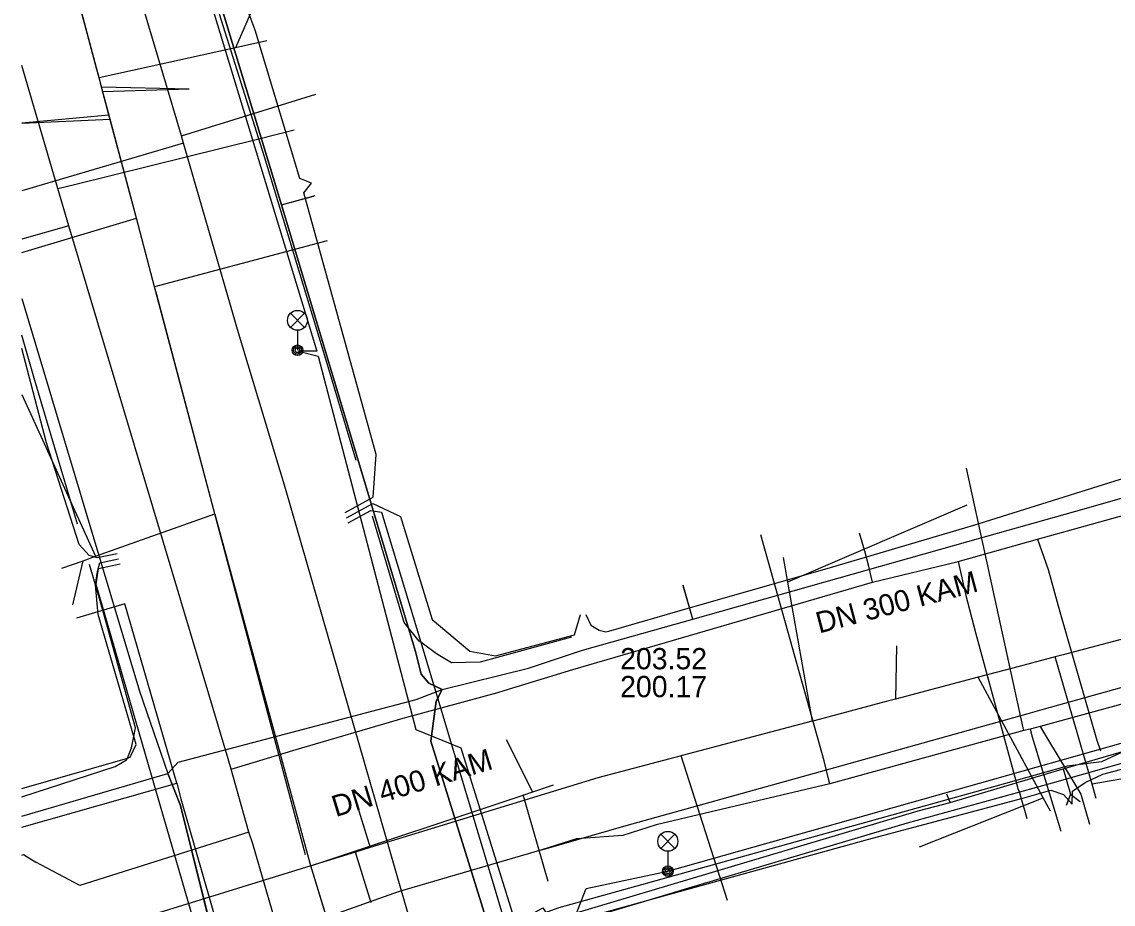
# Model space of a CAD drawing. Extents: x -595540 to -593988, y -1160850 to -1159202.
# Drawn here: x -595539.58 to -595498.49, y -1160726.97 to -1160693.75 of the extents above; entities that cross this region are included whole.
import ezdxf

# ---------------------------------------------------------------- set-up
doc = ezdxf.new("R2010")
doc.units = 0
for name, color, linetype in [('BKOM-ODVODNENI_trasa sítě', 7, 'Continuous'), ('BVK-JEDNOTNA_popisy', 7, 'Continuous'), ('BVK-JEDNOTNA_trasa sítě', 7, 'Continuous'), ('BVK-VODOVOD_trasa sítě', 7, 'Continuous'), ('BVK-VODOVOD_trasa zrušené sítě', 7, 'Continuous'), ('CETIN_kabel podzemní', 7, 'Continuous'), ('DESTOVA_trasa neprovozované sítě', 7, 'Continuous'), ('DSP-SDEL-VODAFONE_kabel', 7, 'Continuous'), ('EON-NN_kabel', 7, 'Continuous'), ('EON-NN_kabel zrušené sítě', 7, 'Continuous'), ('INNOGY-STL_trasa sítě', 7, 'Continuous'), ('JEDNOTNA_trasa neprovozované sítě', 7, 'Continuous'), ('QUANTCOM_kabel', 7, 'Continuous'), ('TSB_kabel VO', 7, 'Continuous'), ('TSB_lampy VO', 7, 'Continuous')]:
    doc.layers.add(name, color=color, linetype=linetype)

msp = doc.modelspace()

# ---------------------------------------------------------------- linework, layer by layer
at = {"layer": 'BKOM-ODVODNENI_trasa sítě'}
for points in [[(-595528.9, -1160725.11), (-595532.309, -1160712.28), (-595534.582, -1160703.725), (-595535.268, -1160701.142), (-595536.259, -1160697.411), (-595536.532, -1160696.387), (-595536.673, -1160695.853), (-595537.674, -1160692.086), (-595538.344, -1160689.565), (-595538.624, -1160688.51), (-595539.07, -1160686.83), (-595539.58, -1160685.211)], [(-595533.28, -1160696.28), (-595536.53, -1160696.39)], [(-595539.58, -1160697.564), (-595536.26, -1160697.41)], [(-595506.65, -1160717.25), (-595506.69, -1160719.26)], [(-595521.34, -1160720.77), (-595520.35, -1160722.74)], [(-595528.697, -1160725.524), (-595520.709, -1160722.863), (-595520.348, -1160722.743), (-595519.56, -1160722.48)], [(-595519.77, -1160726.12), (-595520.71, -1160722.86)], [(-595528.697, -1160725.524), (-595535.44, -1160727.61), (-595536.936, -1160727.501)], [(-595522.783, -1160744.908), (-595522.881, -1160744.586), (-595526.55, -1160732.564), (-595526.867, -1160731.521), (-595528.697, -1160725.524)]]:
    msp.add_lwpolyline(points, dxfattribs=at)
at = {"layer": 'BVK-JEDNOTNA_popisy'}
msp.add_line((-595517.055, -1160718.252), (-595517.055, -1160718.252), dxfattribs=at)
at = {"layer": 'BVK-JEDNOTNA_trasa sítě'}
for points in [[(-595528.697, -1160725.524), (-595532.304, -1160712.297), (-595532.309, -1160712.28), (-595534.503, -1160704.024), (-595534.582, -1160703.725), (-595535.268, -1160701.142), (-595535.291, -1160701.057), (-595536.3, -1160697.258), (-595536.577, -1160696.215), (-595536.673, -1160695.853), (-595536.754, -1160695.548), (-595537.645, -1160692.194), (-595537.674, -1160692.086), (-595538.303, -1160689.72), (-595538.344, -1160689.565), (-595538.567, -1160688.724), (-595538.624, -1160688.51), (-595539.07, -1160686.83)], [(-595494.68, -1160716.07), (-595495.966, -1160716.411), (-595496.274, -1160716.492), (-595497.474, -1160716.81), (-595497.87, -1160716.915), (-595500.374, -1160717.578), (-595500.673, -1160717.657), (-595502.269, -1160718.08), (-595503.574, -1160718.426), (-595506.687, -1160719.25), (-595507.035, -1160719.342), (-595509.751, -1160720.062), (-595509.828, -1160720.082), (-595514.72, -1160721.378), (-595514.758, -1160721.388), (-595517.9, -1160722.22)], [(-595517.9, -1160722.22), (-595526.468, -1160724.842), (-595527.013, -1160725.009), (-595528.697, -1160725.524)], [(-595528.697, -1160725.524), (-595535.44, -1160727.61), (-595536.342, -1160727.535)], [(-595516.4, -1160765.83), (-595517.217, -1160763.15), (-595517.239, -1160763.077), (-595517.432, -1160762.446), (-595517.516, -1160762.172), (-595519.849, -1160754.523), (-595519.89, -1160754.39), (-595520.181, -1160753.438), (-595520.325, -1160752.965), (-595522.077, -1160747.223), (-595522.078, -1160747.221), (-595522.783, -1160744.908), (-595522.881, -1160744.586), (-595522.905, -1160744.506), (-595523.206, -1160743.522), (-595526.425, -1160732.97), (-595526.734, -1160731.956), (-595528.697, -1160725.524)]]:
    msp.add_lwpolyline(points, dxfattribs=at)
at = {"layer": 'BVK-VODOVOD_trasa sítě'}
for p, q in [((-595533.57, -1160698.04), (-595528.512, -1160696.478)), ((-595533.49, -1160698.316), (-595539.58, -1160700.117)), ((-595520, -1160724.93), (-595524.9, -1160726.36)), ((-595524.9, -1160726.36), (-595525.285, -1160726.474)), ((-595525.582, -1160726.566), (-595534.82, -1160729.84)), ((-595525.285, -1160726.474), (-595525.582, -1160726.565)), ((-595525.199, -1160726.767), (-595525.285, -1160726.474))]:
    msp.add_line(p, q, dxfattribs=at)
for points in [[(-595525.285, -1160726.474), (-595529.65, -1160711.32), (-595531.46, -1160705.33), (-595531.72, -1160704.42), (-595533.49, -1160698.316), (-595533.57, -1160698.04), (-595535.54, -1160691.41), (-595536.028, -1160689.784), (-595536.33, -1160688.75), (-595536.84, -1160687.03), (-595538.371, -1160681.961), (-595538.42, -1160681.8), (-595539.58, -1160677.842)], [(-595456.414, -1160707.999), (-595460.548, -1160709.135), (-595462.706, -1160709.715), (-595465.721, -1160710.544), (-595467.427, -1160711.014), (-595475.1, -1160713.11), (-595477.504, -1160713.762), (-595478.165, -1160713.949), (-595479.618, -1160714.355), (-595486.735, -1160716.297), (-595488.954, -1160716.914), (-595490.189, -1160717.255), (-595501.246, -1160720.279), (-595501.62, -1160720.379), (-595501.86, -1160720.436), (-595509.16, -1160722.44), (-595515.7, -1160723.98), (-595516.95, -1160724.38), (-595518.694, -1160724.511), (-595520, -1160724.93)], [(-595501.86, -1160720.436), (-595501.877, -1160720.333), (-595504.014, -1160710.56)], [(-595509.16, -1160722.44), (-595509.2, -1160722.3), (-595509.379, -1160721.573), (-595511.753, -1160713.068)], [(-595501.62, -1160720.379), (-595501.54, -1160720.67), (-595500.462, -1160724.221)], [(-595501.246, -1160720.279), (-595501.12, -1160720.49), (-595499.712, -1160722.83), (-595499.382, -1160723.963)], [(-595518.005, -1160750.827), (-595521.24, -1160740.25), (-595524.19, -1160730.225), (-595525.198, -1160726.766)]]:
    msp.add_lwpolyline(points, dxfattribs=at)
at = {"layer": 'BVK-VODOVOD_trasa zrušené sítě'}
msp.add_lwpolyline([(-595520, -1160724.93), (-595516.824, -1160724.014), (-595509.285, -1160721.91), (-595501.698, -1160719.792), (-595501.082, -1160719.62), (-595489.194, -1160716.302), (-595486.808, -1160715.636), (-595480.952, -1160714.001), (-595479.898, -1160713.707), (-595477.635, -1160713.075), (-595475.35, -1160712.437), (-595467.604, -1160710.275), (-595466.302, -1160709.912), (-595462.871, -1160708.954), (-595461.346, -1160708.528), (-595456.632, -1160707.212)], dxfattribs=at)
at = {"layer": 'CETIN_kabel podzemní'}
for points in [[(-595534.09, -1160686.5), (-595529.81, -1160700.64)], [(-595529.81, -1160700.64), (-595528.6, -1160700.31)], [(-595529.81, -1160700.64), (-595524.76, -1160717.46), (-595524.55, -1160718.31), (-595524.26, -1160718.65), (-595523.75, -1160718.89)], [(-595539.58, -1160704.173), (-595535.15, -1160718.95), (-595534.08, -1160722.05), (-595533.6, -1160723.26), (-595531.81, -1160730.43), (-595531.67, -1160730.95), (-595531, -1160733.35), (-595528.13, -1160743.41), (-595527.09, -1160747.12), (-595526.42, -1160749.38)], [(-595514.32, -1160716.24), (-595503.97, -1160713.31), (-595499.9, -1160712.17), (-595489.25, -1160709.14)], [(-595514.32, -1160716.24), (-595514.68, -1160714.99)], [(-595533.75, -1160722.41), (-595535.7, -1160715.66), (-595537.52, -1160716.2)], [(-595520.51, -1160718.08), (-595518.47, -1160717.41), (-595514.32, -1160716.24)], [(-595523.75, -1160718.89), (-595520.51, -1160718.08)], [(-595500.38, -1160721.87), (-595488.85, -1160718.51)], [(-595523.75, -1160718.89), (-595523.98, -1160719.33), (-595524.18, -1160720.83), (-595522.05, -1160727.68), (-595521.71, -1160728.67)], [(-595504.63, -1160723.14), (-595500.38, -1160721.87)], [(-595500.38, -1160721.87), (-595500.1, -1160722.83)], [(-595539.58, -1160724.071), (-595533.75, -1160722.41)], [(-595533.75, -1160722.41), (-595533.59, -1160723), (-595531.38, -1160730.69), (-595530.57, -1160733.5), (-595523.29, -1160758.75)], [(-595504.63, -1160723.14), (-595504.76, -1160722.83)], [(-595500.1, -1160722.83), (-595500.26, -1160723.26)], [(-595500.1, -1160722.83), (-595499.74, -1160723.11)], [(-595521.71, -1160728.67), (-595521.57, -1160728.15), (-595505.83, -1160723.45), (-595504.63, -1160723.14)]]:
    msp.add_lwpolyline(points, dxfattribs=at)
at = {"layer": 'DESTOVA_trasa neprovozované sítě'}
for p, q in [((-595530.89, -1160693.26), (-595531.53, -1160694.726)), ((-595533.28, -1160696.28), (-595536.577, -1160696.215)), ((-595539.58, -1160697.55), (-595536.3, -1160697.258)), ((-595539.58, -1160707.786), (-595536.802, -1160713.873)), ((-595504, -1160711.95), (-595510.76, -1160714.844)), ((-595537.658, -1160715.696), (-595537.273, -1160714.04)), ((-595506.65, -1160717.25), (-595506.687, -1160719.25)), ((-595494.23, -1160721.58), (-595499.289, -1160722.447)), ((-595505.78, -1160724.81), (-595501.128, -1160722.972))]:
    msp.add_line(p, q, dxfattribs=at)
at = {"layer": 'DSP-SDEL-VODAFONE_kabel'}
msp.add_line((-595514.32, -1160716.24), (-595514.68, -1160714.96), dxfattribs=at)
for points in [[(-595524.55, -1160718.31), (-595524.76, -1160717.46), (-595529.81, -1160700.64), (-595534.09, -1160686.5), (-595534.88, -1160683.86), (-595536.59, -1160677.72), (-595537.17, -1160675.78), (-595538.95, -1160669.56), (-595539.58, -1160667.341)], [(-595534.09, -1160686.5), (-595529.81, -1160700.64)], [(-595529.81, -1160700.64), (-595528.54, -1160700.29)], [(-595529.81, -1160700.64), (-595524.76, -1160717.46), (-595524.55, -1160718.31), (-595524.26, -1160718.65), (-595523.75, -1160718.89)], [(-595539.58, -1160704.173), (-595535.15, -1160718.95), (-595534.08, -1160722.05)], [(-595514.32, -1160716.24), (-595503.97, -1160713.31), (-595499.9, -1160712.17), (-595489.25, -1160709.14)], [(-595523.75, -1160718.89), (-595520.51, -1160718.08), (-595518.47, -1160717.41), (-595514.32, -1160716.24)], [(-595487.979, -1160843.241), (-595488.43, -1160841.69), (-595489.44, -1160838.29), (-595490.62, -1160834.28), (-595493.36, -1160825.19), (-595493.53, -1160824.3), (-595495.11, -1160819.03), (-595496.69, -1160813.77), (-595499.09, -1160805.76), (-595499.94, -1160802.76), (-595504.13, -1160788.49), (-595508.16, -1160774.8), (-595510.44, -1160767.96), (-595511.16, -1160764.51), (-595513.71, -1160756.04), (-595514.78, -1160752.25), (-595518.56, -1160739.43), (-595521.71, -1160728.67), (-595522.05, -1160727.68), (-595524.18, -1160720.83), (-595523.98, -1160719.33), (-595523.75, -1160718.89), (-595524.26, -1160718.65), (-595524.55, -1160718.31)], [(-595500.38, -1160721.87), (-595488.85, -1160718.51)], [(-595539.58, -1160723.663), (-595534.08, -1160722.05), (-595533.69, -1160721.62), (-595524.73, -1160719.26), (-595523.75, -1160718.89)], [(-595523.75, -1160718.89), (-595523.98, -1160719.33), (-595524.18, -1160720.83), (-595522.05, -1160727.68), (-595521.71, -1160728.67)], [(-595531.67, -1160730.95), (-595531.82, -1160730.43), (-595533.6, -1160723.26), (-595534.08, -1160722.05)], [(-595504.63, -1160723.14), (-595500.38, -1160721.87)], [(-595500.38, -1160721.87), (-595500.1, -1160722.83)], [(-595504.63, -1160723.14), (-595504.76, -1160722.83)], [(-595500.1, -1160722.83), (-595500.24, -1160723.21)], [(-595500.1, -1160722.83), (-595499.78, -1160723.08)], [(-595521.71, -1160728.67), (-595521.57, -1160728.15), (-595505.83, -1160723.45), (-595504.63, -1160723.14)]]:
    msp.add_lwpolyline(points, dxfattribs=at)
at = {"layer": 'EON-NN_kabel'}
for points in [[(-595527.408, -1160712.219), (-595526.35, -1160711.642), (-595526.237, -1160710.039), (-595528.957, -1160700.189), (-595528.677, -1160699.829), (-595529.117, -1160699.649), (-595530.797, -1160694.059), (-595531.017, -1160693.459), (-595531.637, -1160691.459), (-595533.097, -1160686.179), (-595532.947, -1160685.929), (-595533.547, -1160685.679), (-595535.957, -1160677.459), (-595535.798, -1160676.934), (-595535.264, -1160676.861), (-595534.95, -1160676.948), (-595534.827, -1160676.879), (-595534.896, -1160676.756), (-595535.25, -1160676.657), (-595535.855, -1160676.74), (-595536.167, -1160676.429), (-595537.027, -1160673.649), (-595539.304, -1160666.058), (-595539.58, -1160665.139)], [(-595535.996, -1160713.777), (-595536.748, -1160713.927), (-595537.047, -1160713.839), (-595537.417, -1160713.429), (-595538.647, -1160709.599), (-595539.58, -1160706.047)], [(-595518.346, -1160716.066), (-595518.164, -1160716.472), (-595517.841, -1160716.652), (-595517.599, -1160716.714), (-595517.482, -1160716.698), (-595514.791, -1160715.918), (-595509.141, -1160714.296), (-595503.74, -1160712.699), (-595496.3, -1160710.37)], [(-595527.357, -1160712.419), (-595526.367, -1160711.879), (-595525.327, -1160712.379), (-595524.137, -1160716.249), (-595522.717, -1160717.449), (-595521.747, -1160717.619), (-595518.777, -1160716.829), (-595518.547, -1160716.059)], [(-595527.299, -1160712.616), (-595526.439, -1160712.146), (-595526.037, -1160712.209), (-595524.564, -1160717.111), (-595520.763, -1160729.762), (-595520.559, -1160730.441), (-595519.397, -1160734.309), (-595519.375, -1160735.305), (-595519.339, -1160736.986), (-595519.835, -1160737.26)], [(-595539.58, -1160722.62), (-595535.606, -1160721.468), (-595535.507, -1160721.439), (-595535.277, -1160720.959), (-595535.364, -1160720.66), (-595536.707, -1160716.059), (-595536.806, -1160714.946), (-595536.807, -1160714.939), (-595536.727, -1160714.449), (-595536.647, -1160714.119), (-595535.937, -1160713.969)], [(-595529.022, -1160737.986), (-595529.755, -1160738.249), (-595530.057, -1160738.109), (-595532.05, -1160731.234), (-595536.777, -1160714.929), (-595536.687, -1160714.329), (-595535.88, -1160714.162)], [(-595520.486, -1160729.871), (-595520.76, -1160729.211), (-595520.674, -1160728.918), (-595520.602, -1160728.67), (-595519.804, -1160728.015), (-595519.274, -1160727.804), (-595518.628, -1160727.547), (-595516.001, -1160726.82), (-595507.742, -1160724.534), (-595501.9, -1160722.981), (-595500.836, -1160722.675), (-595500.366, -1160722.839), (-595500.041, -1160723.202), (-595500.026, -1160722.712), (-595499.552, -1160722.385), (-595498.889, -1160722.071), (-595493.865, -1160720.751)]]:
    msp.add_lwpolyline(points, dxfattribs=at)
at = {"layer": 'EON-NN_kabel zrušené sítě'}
for points in [[(-595526.999, -1160710.268), (-595528.015, -1160706.862), (-595530.438, -1160698.832), (-595532.88, -1160691.096), (-595534.353, -1160685.885), (-595534.286, -1160685.684), (-595534.442, -1160685.237), (-595534.621, -1160685.104), (-595535.028, -1160683.805), (-595536.628, -1160677.862), (-595538.514, -1160671.804), (-595539.58, -1160668.603)], [(-595537.482, -1160712.667), (-595539.086, -1160707.254), (-595539.58, -1160705.549)], [(-595518.884, -1160716.923), (-595522.33, -1160717.864), (-595523.402, -1160717.883), (-595523.97, -1160717.546), (-595524.564, -1160717.111), (-595524.625, -1160717.066), (-595525.181, -1160716.364), (-595526.374, -1160712.365)], [(-595539.58, -1160722.925), (-595536.064, -1160721.785), (-595535.635, -1160721.539), (-595535.606, -1160721.468), (-595535.447, -1160721.079), (-595535.364, -1160720.66), (-595535.298, -1160720.327), (-595536.627, -1160715.55), (-595536.806, -1160714.946), (-595537.031, -1160714.188)], [(-595520.393, -1160729.791), (-595520.607, -1160729.24), (-595520.674, -1160728.918), (-595520.725, -1160728.675), (-595520.595, -1160728.249), (-595520.132, -1160728.062), (-595519.274, -1160727.804), (-595516.001, -1160726.82), (-595514.468, -1160726.359), (-595506.235, -1160723.91), (-595500.778, -1160722.403), (-595494.422, -1160720.6), (-595488.719, -1160719.023)]]:
    msp.add_lwpolyline(points, dxfattribs=at)
at = {"layer": 'INNOGY-STL_trasa sítě'}
for points in [[(-595531.815, -1160721.499), (-595537.815, -1160701.43), (-595538.227, -1160700.025), (-595539.58, -1160695.399)], [(-595538.227, -1160700.025), (-595537.548, -1160699.857), (-595530.656, -1160698.15), (-595529.322, -1160697.819)], [(-595521.427, -1160718.927), (-595518.84, -1160718.14), (-595507.55, -1160714.85), (-595504.33, -1160714.07), (-595501.34, -1160713.23), (-595496.96, -1160712.01), (-595492.5, -1160710.53), (-595492.19, -1160710.49), (-595489.4, -1160709.75), (-595489.19, -1160709.69), (-595487.81, -1160709.27), (-595481.36, -1160707.54), (-595481.32, -1160707.529), (-595481.09, -1160707.47), (-595476.51, -1160706.26), (-595475.34, -1160705.88), (-595472.09, -1160704.95), (-595469.3, -1160704.24), (-595464.71, -1160702.93), (-595464.26, -1160702.82), (-595461.6, -1160701.98), (-595460.18, -1160701.53), (-595458.36, -1160700.95)], [(-595537.815, -1160701.43), (-595539.58, -1160701.936)], [(-595507.55, -1160714.85), (-595507.69, -1160714.26), (-595507.84, -1160713.68), (-595508.04, -1160713)], [(-595501.34, -1160713.23), (-595500.94, -1160714.37), (-595500.5, -1160715.97), (-595499.122, -1160720.756)], [(-595504.33, -1160714.07), (-595504.06, -1160715.3), (-595503.66, -1160716.79), (-595502.28, -1160721.86), (-595502.16, -1160722.33), (-595502.08, -1160722.62), (-595502.03, -1160722.73), (-595502.02, -1160722.77), (-595501.97, -1160722.96), (-595501.78, -1160723.61), (-595501.75, -1160723.75)], [(-595531.698, -1160721.884), (-595529.256, -1160721.151), (-595525.225, -1160719.972), (-595521.655, -1160719), (-595521.427, -1160718.927)], [(-595499.122, -1160720.756), (-595498.972, -1160721.197)], [(-595530.887, -1160724.697), (-595531.034, -1160724.257), (-595531.698, -1160721.884), (-595531.815, -1160721.499)], [(-595531.034, -1160724.257), (-595537.394, -1160726.269), (-595539.047, -1160725.385)], [(-595509.67, -1160796.72), (-595510.17, -1160795.466), (-595512.949, -1160786.033), (-595513.296, -1160785), (-595515.185, -1160778.418), (-595516.248, -1160774.449), (-595518.124, -1160768.143), (-595519.027, -1160765.231), (-595519.388, -1160764.068), (-595519.411, -1160763.992), (-595520.959, -1160758.798), (-595521.312, -1160757.459), (-595522.645, -1160752.962), (-595523.092, -1160751.033), (-595526.232, -1160740.471), (-595527.476, -1160736.284), (-595528.242, -1160733.705), (-595529.285, -1160730.195), (-595530.887, -1160724.697)], [(-595539.58, -1160725.127), (-595539.52, -1160725.1), (-595539.047, -1160725.385)]]:
    msp.add_lwpolyline(points, dxfattribs=at)
at = {"layer": 'JEDNOTNA_trasa neprovozované sítě'}
for p, q in [((-595528.09, -1160702), (-595534.582, -1160703.725)), ((-595513.014, -1160726.828), (-595514.758, -1160721.388)), ((-595527.053, -1160722.93), (-595526.468, -1160724.842)), ((-595526.427, -1160726.921), (-595527.013, -1160725.009))]:
    msp.add_line(p, q, dxfattribs=at)
for points in [[(-595530.35, -1160694.468), (-595531.53, -1160694.726), (-595536.673, -1160695.853)], [(-595539.58, -1160702.437), (-595535.268, -1160701.142)], [(-595538.074, -1160714.324), (-595537.273, -1160714.04), (-595536.802, -1160713.873), (-595532.309, -1160712.28)], [(-595510.924, -1160713.923), (-595510.76, -1160714.844), (-595509.828, -1160720.082)], [(-595499.132, -1160722.989), (-595499.289, -1160722.447), (-595500.673, -1160717.657)], [(-595500.859, -1160723.472), (-595501.128, -1160722.972), (-595503.574, -1160718.426)]]:
    msp.add_lwpolyline(points, dxfattribs=at)
at = {"layer": 'QUANTCOM_kabel'}
msp.add_lwpolyline([(-595497.81, -1160721.08), (-595498.94, -1160721.61), (-595500.23, -1160721.77), (-595502.95, -1160722.54), (-595519.36, -1160727.11), (-595520.27, -1160727.43), (-595520.72, -1160727.64), (-595521.43, -1160728.19), (-595521.88, -1160728.72), (-595522.15, -1160729), (-595522.68, -1160729.22), (-595530.61, -1160731.62), (-595531.44, -1160731.74), (-595531.81, -1160731.55), (-595532.33, -1160731.38), (-595532.91, -1160731.19), (-595533.62, -1160731.18), (-595535.08, -1160731.75), (-595539.58, -1160732.982)], dxfattribs=at)
at = {"layer": 'TSB_kabel VO'}
for points in [[(-595539.58, -1160669.361), (-595537.8, -1160675.5), (-595538.16, -1160675.54), (-595537.8, -1160675.5), (-595528.47, -1160706.15), (-595529.168, -1160706.149), (-595528.42, -1160706.34), (-595524.75, -1160720.4), (-595523.05, -1160721.09), (-595521, -1160727.69), (-595519.97, -1160727.11), (-595518.61, -1160729.16)], [(-595518.61, -1160729.16), (-595519.22, -1160728.66), (-595518.34, -1160726.38), (-595515.26, -1160725.73), (-595489.08, -1160718.33), (-595461.46, -1160710.51), (-595436.22, -1160703.36), (-595409.42, -1160695.78), (-595403.99, -1160694.24), (-595402.81, -1160695.57), (-595402.59, -1160696.27)]]:
    msp.add_lwpolyline(points, dxfattribs=at)
at = {"layer": 'TSB_lampy VO'}
for p, q in [((-595529.467, -1160705.255), (-595528.937, -1160704.725)), ((-595529.467, -1160704.725), (-595528.937, -1160705.255)), ((-595529.467, -1160705.255), (-595528.937, -1160704.725)), ((-595529.467, -1160704.725), (-595528.937, -1160705.255)), ((-595529.202, -1160705.365), (-595529.202, -1160706.115)), ((-595529.202, -1160705.365), (-595529.202, -1160706.115)), ((-595515.525, -1160724.87), (-595514.995, -1160724.34)), ((-595515.525, -1160724.34), (-595514.995, -1160724.87)), ((-595515.525, -1160724.87), (-595514.995, -1160724.34)), ((-595515.525, -1160724.34), (-595514.995, -1160724.87)), ((-595515.26, -1160724.98), (-595515.26, -1160725.73)), ((-595515.26, -1160724.98), (-595515.26, -1160725.73))]:
    msp.add_line(p, q, dxfattribs=at)
for centre, radius in [((-595529.202, -1160704.99), 0.375), ((-595529.202, -1160704.99), 0.375), ((-595529.202, -1160706.115), 0.2), ((-595529.202, -1160706.115), 0.2), ((-595529.202, -1160706.115), 0.145), ((-595529.202, -1160706.115), 0.145), ((-595529.202, -1160706.115), 0.0876), ((-595529.202, -1160706.115), 0.0876), ((-595515.26, -1160724.605), 0.375), ((-595515.26, -1160724.605), 0.375), ((-595515.26, -1160725.73), 0.2), ((-595515.26, -1160725.73), 0.2), ((-595515.26, -1160725.73), 0.145), ((-595515.26, -1160725.73), 0.145), ((-595515.26, -1160725.73), 0.0876), ((-595515.26, -1160725.73), 0.0876)]:
    msp.add_circle(centre, radius, dxfattribs=at)

# ---------------------------------------------------------------- texts
at = {"layer": 'BVK-JEDNOTNA_popisy'}
for s, rotation, p in [('DN 300 KAM', 14.8396, (-595509.563, -1160716.782)), ('DN 400 KAM', 17.0168, (-595527.763, -1160723.694))]:
    msp.add_text(s, height=0.8, rotation=rotation, dxfattribs=at).set_placement(p)
for s, p in [('203.52', (-595517.055, -1160718.127)), ('200.17', (-595517.055, -1160719.177))]:
    msp.add_text(s, height=0.8, dxfattribs=at).set_placement(p)

doc.saveas('drawing.dxf')
